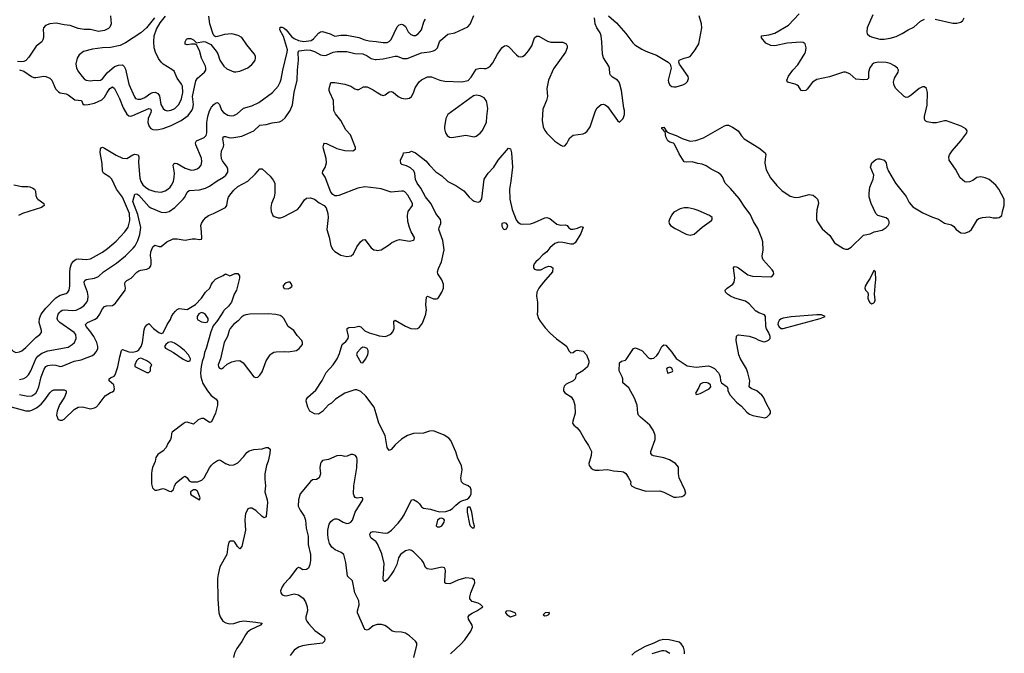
# Model space of a CAD drawing. Header units: inches. Extents: x 1834610 to 2027685, y 642842 to 774116.
# Tile 384 of 632: x 1976470 to 1986221, y 706610 to 712891. Entities that reach past the tile are written whole.
import ezdxf

# ---------------------------------------------------------------- set-up
doc = ezdxf.new("R2010")
doc.units = ezdxf.units.IN
doc.header["$MEASUREMENT"] = 0
for name, color, linetype in [('B9770', 7, 'Continuous'), ('B9771', 7, 'Continuous'), ('B9780', 7, 'Continuous'), ('B9781', 7, 'Continuous')]:
    doc.layers.add(name, color=color, linetype=linetype)

msp = doc.modelspace()

# ---------------------------------------------------------------- linework, layer by layer
at = {"layer": 'B9770', "color": 5}
for points, elevation in [([(1976242.6, 710000), (1976239.6, 709970), (1976242.1, 709950), (1976260.1, 709890), (1976346.8, 709730), (1976390, 709622), (1976404.2, 709604.2), (1976432.6, 709592.6), (1976470, 709598), (1976490, 709606.7), (1976530, 709639.7), (1976630, 709739.5), (1976669.6, 709770), (1976685.1, 709790), (1976686.3, 709810), (1976661.7, 709890), (1976664.9, 709930), (1976681.5, 709970), (1976705.3, 710000)], 280), ([(1976350, 709061.8), (1976530, 709015), (1976570, 709014.6), (1976590, 709019.8), (1976636.9, 709043.1), (1976681.9, 709078.1), (1976718.9, 709121.1), (1976770, 709193.4), (1976790, 709212), (1976810, 709221.1), (1976830, 709223.1), (1976910, 709222), (1976930.5, 709210.5), (1976930.6, 709190.6), (1976913.4, 709150), (1976865.9, 709074.1), (1976841.5, 709010), (1976836.5, 708970), (1976850, 708928.2), (1976870, 708920.4), (1976890, 708921.3), (1976910, 708930.4), (1977010, 709028.2), (1977050, 709050.4), (1977093.5, 709053.5), (1977170, 709033.4), (1977210, 709042), (1977230, 709053.4), (1977258, 709082), (1977318.3, 709161.7), (1977370, 709196), (1977390, 709201), (1977402, 709210), (1977408.7, 709230), (1977404, 709270), (1977358, 709310), (1977356, 709330), (1977370, 709342), (1977404.4, 709355.6), (1977416.2, 709370), (1977443.6, 709450), (1977460.7, 709550), (1977477.2, 709610), (1977490, 709620.7), (1977550, 709597.6), (1977590, 709594.6), (1977630, 709603.7), (1977650, 709618.4), (1977673.3, 709650), (1977688, 709690), (1977703.3, 709816.7), (1977710, 709838), (1977730, 709864.7), (1977750, 709878), (1977794.8, 709830), (1977848.6, 709788.6), (1977870, 709780.7), (1977890, 709786.8), (1977932, 709870), (1977962.6, 709917.4), (1977972.3, 709950), (1977990, 709976), (1978012.4, 710000)], 220), ([(1976470, 709175.9), (1976550, 709157.7), (1976590, 709162.5), (1976630, 709188.4), (1976644.2, 709210), (1976659.5, 709250), (1976684.2, 709350), (1976713, 709427), (1976730, 709452.1), (1976750, 709463.8), (1976790.9, 709470.9), (1976827.7, 709467.7), (1976870, 709454.4), (1976890, 709455.5), (1977010, 709505.6), (1977079.8, 709520.2), (1977139.6, 709540.4), (1977190, 709562.6), (1977210, 709577.6), (1977230, 709600.5), (1977243.1, 709630), (1977243.9, 709650), (1977234.8, 709690), (1977204.4, 709750), (1977165.9, 709806), (1977127.2, 709850), (1977120.5, 709870), (1977142.9, 709890), (1977216.9, 709923.1), (1977240.4, 709939.6), (1977263.5, 709970), (1977278, 710000)], 240), ([(1976470, 709322.8), (1976510, 709332.7), (1976533.8, 709346.2), (1976556.8, 709370), (1976582, 709410), (1976631.4, 709528.6), (1976650, 709554.2), (1976690, 709584.2), (1976750, 709608.7), (1976950, 709644.2), (1976991.2, 709670), (1977012.2, 709690), (1977029.7, 709730), (1977026.2, 709770), (1977010.9, 709790), (1976868.7, 709890), (1976848.7, 709910), (1976842.8, 709930), (1976852.9, 709970), (1976867.3, 709992.7), (1976876.3, 710000)], 260), ([(1978488.8, 710000), (1978430, 709909.6), (1978385.3, 709854.8), (1978363.4, 709796.6), (1978316.2, 709630), (1978299, 709590), (1978292.9, 709550), (1978276.6, 709503.4), (1978266.3, 709453.7), (1978261.6, 709390), (1978263.8, 709350), (1978285.2, 709285.2), (1978330.2, 709210.2), (1978366.8, 709166.8), (1978414.9, 709130), (1978430.4, 709110), (1978430.4, 709070), (1978410.4, 708990), (1978370, 708905.2), (1978359.9, 708900.1), (1978350, 708897), (1978308.7, 708928.7), (1978290, 708935.8), (1978270, 708936.9), (1978237.3, 708922.7), (1978190, 708882.7), (1978130, 708900.4), (1978110, 708896.4), (1978090, 708885.7), (1977978.9, 708801.1), (1977972.4, 708787.6), (1977968.9, 708750), (1977962.3, 708730), (1977937.8, 708690), (1977920.9, 708650), (1977890, 708618.3), (1977838.9, 708581.1), (1977818.7, 708550), (1977811.5, 708510), (1977786.8, 708453.2), (1977778.7, 708421.3), (1977775.3, 708390), (1977777, 708290), (1977786, 708250), (1977810, 708228.2), (1977830, 708228.2), (1977890, 708242), (1977910, 708237.3), (1977950, 708217.3), (1977970, 708214.8), (1977990, 708231), (1977997.2, 708242.8), (1978002.9, 708270), (1978021.3, 708298.7), (1978090, 708357.1), (1978110, 708365.5), (1978130, 708350.4), (1978150, 708320.5), (1978170, 708310.4), (1978230, 708310.3), (1978273.9, 708326.1), (1978297.4, 708350), (1978350, 708447.7), (1978370, 708474.8), (1978390, 708496), (1978430, 708521), (1978450, 708526.8), (1978470, 708518.8), (1978510, 708491), (1978550, 708474.8), (1978590, 708478.8), (1978630, 708498.8), (1978690, 708560.7), (1978718.9, 708601.1), (1978742.5, 708617.5), (1978790, 708630.7), (1978870, 708637.3), (1978910.8, 708650.8), (1978930.8, 708650.8), (1978950, 708632), (1978947.7, 708590), (1978930, 708515.3), (1978914, 708470), (1978899.3, 708390), (1978897.5, 708337.5), (1978903.8, 708270), (1978899.5, 708210), (1978921.3, 708130), (1978923.4, 708103.4), (1978912.5, 707967.5), (1978910, 707962), (1978890, 707954), (1978870, 707966), (1978810, 708025.2), (1978770, 708049), (1978750, 708049), (1978730, 708042), (1978707.9, 707992.1), (1978704, 707970), (1978700.5, 707930), (1978705.3, 707830), (1978670, 707668.7), (1978650, 707644), (1978627.2, 707667.2), (1978602, 707710), (1978590, 707722), (1978559.6, 707720.4), (1978542, 707710), (1978531.3, 707670), (1978521, 707590), (1978452.8, 707467.2), (1978434.9, 707390), (1978430.6, 707350), (1978433.4, 707146.6), (1978443.1, 707010), (1978454.6, 706970), (1978483.1, 706930), (1978511.2, 706911.2), (1978550, 706902), (1978590, 706906.7), (1978650, 706925.8), (1978690, 706931), (1978810, 706920.2), (1978872, 706910), (1978854.8, 706890), (1978755.8, 706844.2), (1978723.7, 706816.3), (1978706.4, 706793.6), (1978670, 706726), (1978622.3, 706657.7), (1978597.4, 706610), (1978587, 706570)], 220), ([(1980000, 708984.4), (1979980.5, 709050), (1979899.3, 709159.3), (1979850, 709203.7), (1979810, 709220.9), (1979790, 709220.7), (1979690, 709189.4), (1979598, 709130), (1979558, 709090), (1979528.3, 709071.7), (1979470, 709005.2), (1979430, 708979), (1979390, 708982.7), (1979345.2, 709010), (1979322.7, 709050), (1979306, 709110), (1979309.4, 709130), (1979322.7, 709150), (1979403.3, 709216.7), (1979465.1, 709314.9), (1979506.1, 709393.9), (1979574.5, 709470), (1979616, 709530), (1979639.1, 709580.9), (1979662.7, 709670), (1979700.1, 709699.9), (1979722.7, 709730), (1979725.6, 709754.4), (1979712.3, 709810), (1979714, 709830), (1979730, 709839.1), (1979790, 709843), (1979830, 709854), (1979850, 709847.3), (1979890, 709806.8), (1979930, 709786.8), (1980000, 709765.4)], 220), ([(1980000, 706892.8), (1979970, 706882), (1979930, 706849.7), (1979910, 706839.6), (1979890, 706844.5), (1979815.8, 707010), (1979815.4, 707030), (1979831.1, 707090), (1979827.8, 707130), (1979789.6, 707210), (1979767, 707327), (1979715.9, 707375.9), (1979700.5, 707510), (1979679.5, 707590), (1979653.2, 707610), (1979595.9, 707635.9), (1979562.8, 707662.8), (1979539.7, 707699.8), (1979526.6, 707750), (1979521.1, 707790), (1979522.6, 707830), (1979534, 707890), (1979550, 707917.1), (1979570, 707934), (1979590, 707941.3), (1979610, 707942.4), (1979630, 707937.1), (1979674.8, 707910), (1979710, 707898), (1979730, 707899.5), (1979750, 707908.5), (1979766, 707930), (1979792.2, 708007.7), (1979868.7, 708130), (1979868, 708148), (1979854, 708154), (1979810.8, 708149.2), (1979793.2, 708153.2), (1979781.2, 708170), (1979775.1, 708190), (1979778.7, 708270), (1979807.8, 708450), (1979811.8, 708531.8), (1979809.3, 708549.3), (1979795.3, 708570), (1979770, 708579.3), (1979750, 708579.3), (1979714.9, 708565.1), (1979690, 708560.9), (1979650, 708569.4), (1979610, 708566.6), (1979530, 708529.6), (1979470, 708521.2), (1979454.9, 708505.1), (1979448, 708490), (1979443.8, 708450), (1979447.7, 708390), (1979434.8, 708350), (1979410, 708333.2), (1979370, 708329), (1979350, 708314), (1979247.9, 708192.1), (1979230.2, 708129.8), (1979228.9, 708070), (1979247.4, 708030), (1979288.8, 707970), (1979301.7, 707930), (1979308.9, 707850), (1979327.4, 707770), (1979325.7, 707690), (1979350.4, 707590), (1979350.4, 707530), (1979344.9, 707490), (1979330, 707455.3), (1979310, 707441.2), (1979270, 707439), (1979250, 707454), (1979230, 707462), (1979210, 707448.7), (1979139.1, 707350), (1979085.4, 707294.6), (1979068.5, 707270), (1979054.4, 707230), (1979058, 707210), (1979070, 707190.8), (1979090, 707181.6), (1979110, 707180.4), (1979190, 707200.4), (1979230.3, 707190.3), (1979276.9, 707156.9), (1979301.7, 707121.7), (1979318.7, 707070), (1979319.5, 707030), (1979303.1, 706970), (1979304.9, 706950), (1979314, 706930), (1979330, 706906), (1979394.8, 706834.8), (1979486.8, 706770), (1979492.7, 706750), (1979490.4, 706730), (1979470, 706709.6), (1979330, 706693.5), (1979270, 706682.6), (1979230.8, 706670), (1979190, 706640.7), (1979150.2, 706589.8)], 240), ([(1980000, 707714.2), (1979997.4, 707717.4), (1979951.8, 707750), (1979939.7, 707770), (1979936.9, 707790), (1979941.5, 707798.5), (1979950, 707810.3), (1979970, 707817.4), (1980000, 707813.1)], 220)]:
    msp.add_lwpolyline(points, dxfattribs=dict(at, elevation=elevation))
for points, elevation in [([(1978270, 709986.9), (1978244.3, 709975.7), (1978228.7, 709950), (1978228.2, 709930), (1978235.8, 709915.8), (1978270, 709897.1), (1978310, 709890.6), (1978330, 709896), (1978338, 709910), (1978336.2, 709930), (1978310, 709969.6), (1978290, 709982)], 220), ([(1978930, 709975.1), (1978750, 709972.5), (1978710, 709965.7), (1978690, 709957), (1978670, 709943.5), (1978634.4, 709905.6), (1978587.9, 709870), (1978554.3, 709830), (1978544.4, 709810), (1978527.3, 709750), (1978496.9, 709690), (1978460.3, 709530), (1978437.1, 709470), (1978439.1, 709450), (1978450, 709434.8), (1978470, 709430.8), (1978490, 709442), (1978525.4, 709474.6), (1978570, 709498.4), (1978610, 709510.4), (1978650, 709512.7), (1978684, 709490), (1978790, 709351), (1978810, 709342.8), (1978830, 709346), (1978850, 709366), (1978870, 709401), (1978911.3, 709508.7), (1978949.5, 709570), (1978960.8, 709579.2), (1978986.7, 709593.3), (1979010, 709598.4), (1979090, 709602), (1979130, 709599.1), (1979210, 709613), (1979239.3, 709630), (1979269.5, 709670), (1979271.3, 709690), (1979262.9, 709710), (1979219.4, 709759.4), (1979183.7, 709810), (1979129.6, 709849.6), (1979086, 709930), (1979070, 709946), (1979050, 709957), (1979007.9, 709967.9)], 240), ([(1977970, 709697.7), (1977940.7, 709690), (1977917.3, 709670), (1977906, 709650), (1977914.8, 709634.8), (1977994.8, 709590), (1978090, 709524.9), (1978130, 709506.8), (1978150, 709504.7), (1978158, 709510), (1978162, 709530), (1978142.7, 709570), (1978103.7, 709610), (1978051.9, 709651.9), (1978004, 709684)], 220), ([(1979870, 709643.6), (1979850, 709631.8), (1979813, 709590), (1979807.3, 709570), (1979850, 709491.3), (1979870, 709490.8), (1979895, 709524.9), (1979917.7, 709570), (1979922.7, 709590), (1979921.7, 709610), (1979911.5, 709630), (1979890, 709642.4)], 220), ([(1977670, 709534), (1977646.8, 709530), (1977628, 709510), (1977611.3, 709470), (1977612, 709452), (1977710, 709402), (1977730, 709394), (1977750, 709394), (1977766, 709410), (1977767.3, 709447.3), (1977778, 709470), (1977758, 709490), (1977730, 709508.7), (1977688, 709530)], 220), ([(1978210, 708232), (1978190, 708231.8), (1978160.7, 708210), (1978161, 708190), (1978170, 708181), (1978250, 708132), (1978259, 708150), (1978230, 708218)], 220)]:
    msp.add_lwpolyline(points, close=True, dxfattribs=dict(at, elevation=elevation))
at = {"layer": 'B9771', "color": 5}
for points, elevation in [([(1977370.4, 712930), (1977376.5, 712850), (1977363.2, 712816.8), (1977350, 712802.4), (1977310, 712783.1), (1977250, 712772.8), (1977170, 712791.8), (1977110, 712793.6), (1977050, 712804), (1976970, 712833.2), (1976910, 712839.3), (1976830, 712854.8), (1976770, 712850.6), (1976726.7, 712833.3), (1976705.2, 712810), (1976702, 712790), (1976707.6, 712750), (1976706.6, 712713.4), (1976700.3, 712690), (1976688.7, 712671.3), (1976632.6, 712627.4), (1976561.8, 712518.2), (1976530, 712487), (1976510, 712477), (1976490, 712471.8), (1976450, 712477)], 320), ([(1976470, 712394.8), (1976510, 712380.5), (1976588.5, 712328.5), (1976610, 712319), (1976630, 712316.5), (1976708.1, 712331.9), (1976730, 712328.3), (1976769.5, 712309.5), (1976790.1, 712290.1), (1976826.5, 712206.5), (1976854.8, 712174.8), (1976870, 712165.3), (1976930, 712154), (1976950, 712145.2), (1977017.1, 712097.1), (1977081, 712090), (1977097.1, 712057.1), (1977110, 712046.7), (1977148.9, 712048.9), (1977210, 712062.7), (1977284.9, 712095.1), (1977310, 712121.1), (1977335.9, 712170), (1977364.5, 712210), (1977390, 712226.3), (1977410, 712208.5), (1977458, 712110), (1977496.1, 712016.1), (1977532.8, 711952.8), (1977550, 711936.9), (1977570, 711933.8), (1977590, 711940.2), (1977750, 712010.8), (1977766.3, 712006.3), (1977772.9, 711990), (1977769.5, 711970), (1977742.8, 711910), (1977739.3, 711870), (1977751.7, 711831.7), (1977770, 711813), (1977790, 711802.2), (1977830, 711797.1), (1977890, 711810.9), (1977970, 711840.4), (1978070, 711891.4), (1978138.4, 711941.6), (1978175.9, 711990), (1978186.2, 712013.8), (1978190.8, 712049.2), (1978182.1, 712130), (1978216, 712284), (1978230.9, 712310), (1978300.3, 712370), (1978312.5, 712390), (1978315.3, 712410), (1978310.7, 712430), (1978270.9, 712510), (1978250, 712585.2), (1978220.4, 712640.4), (1978209, 712649), (1978170.9, 712649.1), (1978130, 712642), (1978108.7, 712648.7), (1978108.4, 712671.6), (1978123.1, 712696.9), (1978136.4, 712703.6), (1978163.6, 712703.6), (1978192, 712690), (1978222, 712662), (1978290, 712674.8), (1978310, 712670.8), (1978364.1, 712644.1), (1978417.2, 712577.2), (1978431.1, 712551.1), (1978451.1, 712490), (1978492, 712430), (1978523.3, 712403.3), (1978590, 712374.6), (1978610, 712372.1), (1978650, 712380.1), (1978730, 712414.3), (1978770, 712445.6), (1978790, 712469.2), (1978801.6, 712490), (1978806, 712510), (1978804.2, 712530), (1978793.5, 712553.5), (1978720.8, 712640.8), (1978670, 712713.3), (1978633.8, 712733.8), (1978570, 712748.6), (1978497.3, 712742.7), (1978430, 712722.4), (1978410, 712722), (1978393.3, 712733.3), (1978386.2, 712746.2), (1978354.3, 712850), (1978344.4, 712924.4)], 320), ([(1977806.4, 712910), (1977726.4, 712810), (1977670, 712760.5), (1977519.7, 712660.3), (1977465.7, 712634.3), (1977370, 712615.3), (1977290, 712611.6), (1977190, 712598.7), (1977103.7, 712576.3), (1977059, 712541), (1977038.7, 712510), (1977027.6, 712452.4), (1977031.7, 712410), (1977052.8, 712372.8), (1977088.2, 712328.2), (1977110, 712304), (1977130, 712290.2), (1977170, 712283.6), (1977210, 712290.2), (1977250, 712288.2), (1977270, 712291.1), (1977290, 712304.8), (1977336, 712364), (1977410, 712424.9), (1977450, 712440.2), (1977490, 712442), (1977506.4, 712426.4), (1977519.3, 712399.3), (1977552.6, 712250), (1977606.3, 712126.3), (1977618.7, 712110), (1977641.1, 712101.1), (1977670, 712103.8), (1977710, 712120.2), (1977770, 712160.8), (1977790, 712169.5), (1977811.1, 712171.1), (1977839, 712159), (1977856.4, 712136.4), (1977867.5, 712050), (1977890.1, 712010.2), (1977910, 711995.2), (1977930, 711988.1), (1977970, 711992.4), (1978007.6, 712010), (1978046.4, 712050), (1978073.5, 712106.5), (1978087.5, 712170), (1978082.9, 712230), (1978073.8, 712250), (1978030.9, 712310.9), (1977998.6, 712378.6), (1977976.9, 712396.9), (1977890.8, 712450), (1977870, 712470.8), (1977845.7, 712505.7), (1977813.9, 712570), (1977803.7, 712610), (1977798.4, 712670), (1977803.1, 712730), (1977825.1, 712794.9), (1977861.5, 712858.5), (1977915.5, 712924.5)], 340), ([(1976705.3, 710000), (1976730, 710031.3), (1976826.8, 710133.2), (1976870, 710159.8), (1976930, 710174.9), (1976947.8, 710190), (1976959.7, 710210), (1976968, 710252), (1976965.8, 710385.8), (1976971.1, 710428.9), (1976983.7, 710470), (1977002.2, 710497.8), (1977030, 710516.8), (1977050, 710520.6), (1977130, 710513.8), (1977170, 710520.2), (1977290, 710587.3), (1977339, 710621), (1977424.6, 710695.4), (1977512.4, 710787.6), (1977544.7, 710835.3), (1977559.6, 710900.4), (1977557.6, 710970), (1977490, 711129.8), (1977429.9, 711210), (1977383.2, 711310), (1977364.2, 711330), (1977298.9, 711370), (1977289.1, 711389.1), (1977286.4, 711466.4), (1977267.2, 711572.7), (1977269.7, 711610.3), (1977278.6, 711621.4), (1977290, 711627.3), (1977310, 711618.4), (1977426.5, 711546.5), (1977490, 711518.2), (1977530, 711515.8), (1977590, 711551.3), (1977610, 711556.5), (1977642.8, 711550), (1977650.2, 711530.2), (1977646.6, 711473.4), (1977661.1, 711321.1), (1977670, 711285.5), (1977690, 711252.1), (1977715.2, 711230), (1977750, 711208.9), (1977810, 711187.1), (1977870, 711179.6), (1977910, 711193.8), (1977938.7, 711210), (1977960.4, 711230), (1977975.3, 711250), (1977992.3, 711287.7), (1978001.5, 711330), (1978003.8, 711370), (1977991.2, 711448.8), (1977998.3, 711461.7), (1978010, 711468.8), (1978030, 711466), (1978110, 711419.3), (1978170, 711399.3), (1978199.3, 711400.7), (1978229, 711411), (1978251.3, 711428.7), (1978266, 711450), (1978273.6, 711486.4), (1978270, 711517.2), (1978214.4, 711650), (1978210.9, 711670), (1978219.7, 711690), (1978295.7, 711724.3), (1978316.1, 711743.9), (1978322.7, 711770), (1978324.3, 711870), (1978335, 711930), (1978351.4, 711988.6), (1978370, 712022.3), (1978394.3, 712050), (1978410, 712063.6), (1978430.2, 712070.2), (1978448.2, 712048.2), (1978470, 711992.4), (1978489.5, 711969.5), (1978530, 711943.8), (1978563.3, 711936.7), (1978590, 711939.2), (1978622.6, 711957.4), (1978685.6, 712014.4), (1978770, 712036.8), (1978839.6, 712070), (1978972.8, 712167.2), (1979029.9, 712230.1), (1979049.8, 712270), (1979058.6, 712301.4), (1979075.2, 712390), (1979120.1, 712570), (1979121.3, 712590), (1979084.5, 712724.5), (1979045.7, 712790), (1979050, 712815.3), (1979070, 712816.9), (1979090, 712807.3), (1979110, 712790.2), (1979163.4, 712723.4), (1979190, 712703.1), (1979230, 712684.5), (1979285.8, 712674.2), (1979356.6, 712683.4), (1979379.8, 712700.2), (1979430, 712758.4), (1979450, 712771.6), (1979467.9, 712772.1), (1979543.8, 712750), (1979590, 712728.1), (1979650, 712736.3), (1979710, 712737.4), (1979830, 712714.8), (1979890, 712690.1), (1979930, 712680.7), (1980000, 712672.9)], 280), ([(1976876.3, 710000), (1976890, 710011.2), (1976910, 710015.4), (1976990, 710007.5), (1977029.9, 710010.1), (1977070.4, 710029.6), (1977105.6, 710054.4), (1977134.6, 710090), (1977144.9, 710115.1), (1977149.8, 710150), (1977142.4, 710190), (1977110.8, 710270), (1977108.9, 710290), (1977114.6, 710305.4), (1977130, 710316), (1977210, 710329), (1977250, 710344.9), (1977300.4, 710390), (1977430, 710478.4), (1977519.7, 710550), (1977595.7, 710624.3), (1977612.6, 710647.4), (1977639, 710701), (1977658.5, 710761.5), (1977668.5, 710830), (1977640.1, 710960.1), (1977591.6, 711088.4), (1977610, 711161), (1977630, 711162.7), (1977650, 711151.5), (1977750, 711039.6), (1977770, 711025.6), (1977870, 710982.8), (1977910, 710979.6), (1977950, 710990.2), (1978007.2, 711030), (1978089.9, 711110.1), (1978106, 711130), (1978130, 711179.3), (1978150, 711198.7), (1978250, 711205.2), (1978310, 711218.9), (1978350, 711239.7), (1978425.5, 711294.5), (1978490, 711329.3), (1978512.5, 711350), (1978530, 711380.5), (1978533, 711410), (1978524.8, 711430), (1978477.7, 711490), (1978469.7, 711510), (1978464.2, 711550), (1978469.6, 711589.6), (1978489.8, 711630.2), (1978491.9, 711650), (1978483.5, 711710), (1978490, 711733), (1978510, 711733.1), (1978542.4, 711722.4), (1978570, 711720.2), (1978670, 711734.3), (1978789.4, 711790), (1978850, 711846.4), (1978910, 711850.4), (1978970, 711868.2), (1979042, 711878), (1979070, 711890.6), (1979101, 711919), (1979150, 711990.7), (1979172.4, 712047.6), (1979188.2, 712170), (1979217.6, 712290), (1979220.4, 712390), (1979231.5, 712488.5), (1979228.8, 712570), (1979239.3, 712580.7), (1979310, 712590.5), (1979350, 712589.1), (1979390, 712574.5), (1979450, 712542.7), (1979490, 712534.4), (1979510, 712537.2), (1979576, 712570), (1979615.1, 712575.1), (1979710, 712575.8), (1979790, 712553.8), (1979870, 712552.1), (1979910, 712533.6), (1979950, 712504.7), (1979990, 712496.5), (1980000, 712497.4)], 260), ([(1980000, 711219), (1979886.8, 711233.2), (1979818.2, 711221.8), (1979632.2, 711147.8), (1979610, 711143.7), (1979590, 711146), (1979570, 711157.2), (1979550, 711182), (1979496, 711330), (1979469.3, 711370), (1979472.7, 711390), (1979494, 711426), (1979507.8, 711470), (1979505.8, 711514.2), (1979479.6, 711610), (1979477, 711630), (1979482.5, 711657.5), (1979490, 711666), (1979510, 711662), (1979610, 711613.7), (1979690, 711592.4), (1979770, 711590.7), (1979794.5, 711605.5), (1979797.5, 711622.5), (1979745.8, 711750), (1979698.8, 711798.8), (1979651.2, 711890), (1979597.5, 711957.5), (1979581, 711990), (1979579.4, 712090), (1979540.4, 712170), (1979535.1, 712190), (1979536.2, 712210), (1979552.9, 712267.1), (1979590, 712268.2), (1979691, 712250), (1979750.3, 712230.3), (1979790, 712205.5), (1979810, 712199.1), (1979830, 712198.8), (1979874.5, 712225.5), (1979910, 712224.4), (1979970, 712194.6), (1980000, 712175.9)], 240), ([(1977278, 710000), (1977290, 710024.9), (1977310, 710046), (1977330, 710053.7), (1977390, 710058.4), (1977418.7, 710081.3), (1977515.6, 710210), (1977519.6, 710230), (1977512.6, 710270), (1977515.8, 710290), (1977530, 710305.3), (1977575.6, 710330), (1977630, 710387), (1977650, 710401.7), (1977670, 710409), (1977730, 710418.3), (1977756.3, 710430), (1977768.5, 710450), (1977771.3, 710468.7), (1977772.7, 710510), (1977766.9, 710550), (1977769.9, 710590.1), (1977790, 710640.5), (1977810, 710654.9), (1977850, 710642.4), (1977870, 710642), (1977929, 710690), (1977990, 710719.1), (1978030, 710718), (1978110, 710703.8), (1978176.8, 710716.8), (1978210, 710718.8), (1978248, 710712), (1978270, 710714), (1978274, 710726), (1978272, 710788), (1978264.5, 710850), (1978269.4, 710870), (1978290, 710904), (1978313.2, 710930), (1978341.2, 710950), (1978390, 710968.4), (1978509.5, 711030), (1978522.4, 711050), (1978531.5, 711110), (1978539.7, 711130), (1978549.8, 711150.2), (1978590, 711200.5), (1978630, 711238), (1978730, 711290.8), (1978801.7, 711358.3), (1978850, 711411), (1978870, 711411), (1978950, 711340.7), (1978981.4, 711301.4), (1978997, 711270), (1978998.7, 711170), (1978990.3, 711130), (1978964.9, 711070), (1978957.8, 711030), (1978960.8, 710990), (1978977.6, 710950), (1978990, 710938.7), (1979030, 710927.4), (1979052.8, 710927.2), (1979084.4, 710935.6), (1979221.2, 711010), (1979245.8, 711034.2), (1979290, 711106), (1979310, 711121), (1979350, 711126), (1979390, 711110.8), (1979436.3, 711076.3), (1979486, 711050), (1979505.2, 711025.2), (1979520.5, 710970), (1979526, 710930), (1979510.8, 710810), (1979535.2, 710735.2), (1979550.6, 710650), (1979572.3, 710612.3), (1979591.9, 710591.9), (1979650, 710556.4), (1979710, 710544.6), (1979752.3, 710550), (1979776.9, 710570), (1979810, 710638.8), (1979846, 710690), (1979870, 710706.8), (1979890, 710711), (1979950, 710627.7), (1979978, 710610), (1980000, 710605.2)], 240), ([(1976413.2, 711253.1), (1976490, 711238.3), (1976550, 711237.7), (1976570, 711234.5), (1976600.6, 711220.6), (1976616.5, 711210), (1976627.8, 711190), (1976629.1, 711149.1), (1976641.1, 711121.1), (1976650.4, 711110), (1976710.5, 711070), (1976714.4, 711050), (1976684.9, 711030), (1976498.4, 710970), (1976458, 710950)], 280), ([(1978012.4, 710000), (1978030, 710018.8), (1978050, 710026.8), (1978130, 710018.8), (1978210, 710066.8), (1978269.3, 710130), (1978310, 710191), (1978352, 710228), (1978369.4, 710270), (1978382.7, 710290), (1978410, 710318.8), (1978428.7, 710330), (1978485.2, 710354.8), (1978510, 710371), (1978550, 710352), (1978604.1, 710375.9), (1978630, 710374.8), (1978647.3, 710350), (1978648, 710330), (1978616.4, 710210), (1978594.9, 710170), (1978566.7, 710090), (1978537.6, 710050), (1978493.2, 710006.8), (1978488.8, 710000)], 220)]:
    msp.add_lwpolyline(points, dxfattribs=dict(at, elevation=elevation))
at = {"layer": 'B9771', "color": 5, "elevation": 240}
msp.add_lwpolyline([(1979130, 710289), (1979110, 710281.2), (1979091.3, 710270), (1979076, 710250), (1979090, 710226), (1979130, 710224), (1979150, 710231.3), (1979168.7, 710250), (1979162, 710270), (1979148.7, 710288.7)], close=True, dxfattribs=at)
at = {"layer": 'B9780', "color": 5}
for points, elevation in [([(1980000, 709765.4), (1980030, 709756.3), (1980090, 709750.5), (1980110, 709755.5), (1980146, 709774), (1980164.4, 709795.6), (1980178.4, 709830), (1980176.4, 709903.6), (1980189.3, 709910.7), (1980290, 709852.7), (1980344.7, 709830), (1980390, 709824.9), (1980409.5, 709830.5), (1980430, 709842.8), (1980458, 709882), (1980492, 709970), (1980496.2, 710000)], 220), ([(1981596.7, 710000), (1981595.8, 709970), (1981608.4, 709930), (1981623.2, 709903.2), (1981674.9, 709834.9), (1981722.6, 709782.6), (1981785.5, 709725.5), (1981868.9, 709668.9), (1981888, 709650), (1981909, 709609), (1981928.9, 709588.9), (1981950, 709593), (1981970, 709608.4), (1981990, 709614.6), (1982050, 709603.8), (1982083.8, 709570), (1982106, 709510), (1982108, 709490), (1982091.9, 709448.1), (1982046.8, 709410), (1981980.7, 709370), (1981970.5, 709330), (1981950.7, 709310), (1981881.2, 709278.8), (1981863.4, 709256.6), (1981854.9, 709230), (1981857.1, 709210), (1981870, 709190.7), (1981931.4, 709151.4), (1981954.2, 709114.2), (1981968.9, 709070), (1981972, 708990), (1981946.7, 708910), (1981945.5, 708890), (1981959.1, 708870), (1981990, 708844.4), (1982020.3, 708810), (1982070, 708719.1), (1982103.8, 708670), (1982131.9, 708611.9), (1982130.4, 708569.6), (1982107.7, 708490), (1982110.8, 708470), (1982130, 708444), (1982150, 708430.7), (1982170, 708426), (1982210, 708424.4), (1982292.5, 708432.5), (1982350, 708419.1), (1982430, 708413.4), (1982450, 708407.3), (1982473.2, 708393.2), (1982496.3, 708356.3), (1982521, 708310), (1982518, 708290), (1982530.7, 708270.7), (1982564.7, 708250), (1982670, 708218), (1982810, 708222), (1982850, 708208), (1982913.8, 708173.8), (1982950, 708159.3), (1982970, 708157.1), (1983030, 708163.8), (1983050, 708174), (1983066.3, 708193.7), (1983057.6, 708230), (1983001.3, 708350), (1982993.6, 708390), (1982994.5, 708454.5), (1982965.2, 708490), (1982907.1, 708527.1), (1982850, 708546.9), (1982747.6, 708567.6), (1982734.5, 708574.5), (1982721.2, 708590), (1982720.9, 708610), (1982763.6, 708730), (1982763.6, 708770), (1982757.6, 708790), (1982742.8, 708822.8), (1982709.6, 708870), (1982617, 708950), (1982599.5, 708970), (1982591.8, 708990), (1982584.2, 709070), (1982558.9, 709138.9), (1982501.8, 709241.8), (1982444.5, 709290), (1982443.7, 709330), (1982438, 709350), (1982407, 709410), (1982409.4, 709490.6), (1982430, 709506), (1982470, 709516), (1982478, 709522), (1982550, 709631.3), (1982570, 709638), (1982610, 709622.8), (1982630.8, 709610), (1982698, 709538), (1982710, 709531), (1982730, 709531), (1982750, 709536), (1982779.1, 709560.9), (1982796.1, 709583.9), (1982830, 709651), (1982850, 709666.8), (1982870, 709662.8), (1982930, 709594.8), (1982971.9, 709531.9), (1983080.8, 709460.8), (1983170, 709444.9), (1983290, 709458), (1983312.5, 709452.5), (1983350, 709434), (1983390, 709391), (1983400.7, 709370), (1983407.3, 709350), (1983410.6, 709310), (1983419.1, 709290), (1983476.3, 709250), (1983483.8, 709230), (1983483.8, 709210), (1983506, 709170), (1983570, 709100.5), (1983619, 709059), (1983670, 709000.7), (1983699, 708979), (1983730, 708965.5), (1983850, 708945.5), (1983870, 708950.8), (1983900.2, 708979.8), (1983905.2, 708990), (1983905.2, 709010), (1983862, 709090), (1983837, 709150), (1983820.9, 709170), (1983771.1, 709211.1), (1983714.5, 709234.5), (1983695.1, 709250), (1983699.6, 709310), (1983681.3, 709390), (1983667.8, 709430), (1983609.6, 709530), (1983593.6, 709570), (1983567.3, 709710), (1983570, 709752), (1983578, 709762), (1983590, 709766.8), (1983693.8, 709753.8), (1983753.5, 709733.5), (1983790, 709713), (1983830, 709699.3), (1983850, 709698), (1983886.8, 709713.2), (1983901.2, 709730), (1983901.2, 709750), (1983890, 709788), (1983867.3, 709827.3), (1983860.9, 709850), (1983857.2, 709950), (1983846, 709966), (1983790, 709983.7), (1983763, 710000)], 220), ([(1980000, 707813.1), (1980090, 707800.2), (1980114.9, 707805.1), (1980150.8, 707829.2), (1980219.8, 707900.2), (1980255, 707945), (1980277.7, 707982.3), (1980350, 708132.7), (1980370, 708134.4), (1980410.6, 708110), (1980430, 708093), (1980450, 708060.5), (1980468.9, 708048.9), (1980539.6, 708039.6), (1980590, 708021.3), (1980630, 708013.7), (1980690, 708017), (1980730, 708028.5), (1980756.1, 708043.9), (1980790, 708079.3), (1980829.8, 708110.2), (1980850, 708121.3), (1980902.4, 708137.6), (1980919.3, 708150), (1980932.9, 708167.1), (1980942, 708190), (1980942.9, 708230), (1980935.1, 708250), (1980912.7, 708270), (1980865.2, 708290), (1980845.6, 708310), (1980840.5, 708350), (1980851.3, 708430), (1980847.1, 708470), (1980810, 708539.3), (1980788.4, 708608.5), (1980740.1, 708720.1), (1980721.3, 708741.3), (1980673.2, 708773.2), (1980570, 708814.7), (1980530, 708811.3), (1980470, 708793.6), (1980370, 708789.3), (1980310, 708769.2), (1980250, 708732.3), (1980190, 708677), (1980150, 708629.4), (1980130, 708621.2), (1980110, 708648.7), (1980089.6, 708770), (1980028, 708890), (1980000, 708984.4)], 220), ([(1980735.2, 706604.8), (1980839.5, 706700.5), (1980877.1, 706742.9), (1980937.6, 706830), (1980954, 706870), (1980952, 706890), (1980915.1, 706950), (1980912.7, 706970), (1980926, 706990), (1980950, 707007.7), (1980999, 707030), (1981058, 707070), (1981034.2, 707094.2), (1981010, 707106), (1980950, 707123.7), (1980927, 707150), (1980927.3, 707170), (1980938, 707210), (1980976.2, 707310), (1980973.6, 707333.6), (1980951.3, 707351.3), (1980890, 707356.9), (1980810, 707334.7), (1980730, 707299.1), (1980690, 707302), (1980680.9, 707310), (1980679.6, 707330), (1980688, 707430), (1980684.7, 707444.7), (1980675.8, 707455.8), (1980650, 707463), (1980550, 707441.1), (1980506.1, 707446.1), (1980490, 707461.2), (1980469.7, 707509.7), (1980453.9, 707533.9), (1980370, 707615.1), (1980350, 707629.4), (1980330, 707636.2), (1980290, 707626.3), (1980240.3, 707590), (1980223.4, 707556.6), (1980204.6, 707490), (1980174, 707430), (1980150, 707389.6), (1980110, 707337.6), (1980090, 707322), (1980083.3, 707323.3), (1980072.5, 707332.5), (1980071.5, 707351.5), (1980080.7, 707500.7), (1980056.5, 707596.5), (1980015, 707695.1), (1980000, 707714.2)], 220), ([(1980372.2, 706570), (1980402.9, 706690), (1980402, 706710), (1980389.4, 706730), (1980330, 706782), (1980290, 706809.4), (1980250, 706820.9), (1980184.1, 706824.1), (1980158, 706830), (1980114, 706870), (1980085.6, 706885.6), (1980053.9, 706893.9), (1980010, 706896.4), (1980000, 706892.8)], 240), ([(1983054.5, 706605.5), (1983055.4, 706630), (1983045.5, 706670), (1983022.3, 706702.3), (1982999.6, 706719.6), (1982902.8, 706742.8), (1982850, 706746.9), (1982803.9, 706736.1), (1982750, 706709.3), (1982663.5, 706676.5), (1982560.4, 706619.6), (1982532.9, 706590)], 220), ([(1982908.9, 706608.9), (1982870, 706629.9), (1982850, 706634), (1982830, 706633.7), (1982730, 706605)], 240)]:
    msp.add_lwpolyline(points, dxfattribs=dict(at, elevation=elevation))
at = {"layer": 'B9780', "color": 5, "elevation": 220}
for points in [[(1984365.2, 709965.2), (1984110, 709945.1), (1984030, 709932.8), (1984010, 709924.2), (1983992.7, 709910), (1983981.3, 709890), (1983979.5, 709870), (1983990, 709847.3), (1984010, 709830.7), (1984030, 709828), (1984398, 709930), (1984446, 709950), (1984410, 709964)], [(1982910, 709446), (1982890, 709441.2), (1982876, 709430), (1982884.7, 709390), (1982890, 709386.8), (1982930, 709398.8), (1982935.1, 709404.9), (1982938, 709410), (1982930, 709435.1)], [(1983267.3, 709292.7), (1983234, 709290), (1983210, 709278), (1983195.3, 709244.7), (1983162, 709190), (1983170, 709174), (1983210, 709186.8), (1983299, 709230), (1983314.5, 709250), (1983311.1, 709271.1), (1983290, 709286.6)], [(1980930, 708057.2), (1980910, 708057.2), (1980901, 708050), (1980901, 708010), (1980924.7, 707890), (1980930, 707874), (1980950, 707854), (1980970, 707854), (1980973.2, 707870), (1980963.1, 707903.1), (1980949, 708010), (1980936, 708050)], [(1980650, 707949), (1980630, 707945.2), (1980609, 707931), (1980594, 707874), (1980603.6, 707863.6), (1980630, 707862), (1980650, 707874), (1980673.2, 707910), (1980677.2, 707930), (1980670, 707939)], [(1981294, 707030), (1981282.8, 707017.2), (1981281, 707010), (1981298, 706990), (1981330, 706971.3), (1981370, 706984.7), (1981386, 706990), (1981378, 707010), (1981330, 707028.7)], [(1981714, 707014), (1981674, 707010), (1981654, 706990), (1981670, 706982), (1981690, 706984.7), (1981710, 706994), (1981718, 707010)]]:
    msp.add_lwpolyline(points, close=True, dxfattribs=at)
at = {"layer": 'B9781', "color": 5}
for points, elevation in [([(1980000, 712497.4), (1980070, 712503.6), (1980190.3, 712530.3), (1980210, 712528.2), (1980265.4, 712505.4), (1980307.3, 712507.3), (1980450, 712560.7), (1980529.8, 712570.2), (1980570, 712580.3), (1980589.4, 712590), (1980609.6, 712610), (1980628.3, 712670), (1980637.4, 712682.6), (1980710, 712747.4), (1980779.4, 712760.6), (1980910, 712818.7), (1980933.1, 712846.9), (1980969.1, 712930.9)], 260), ([(1980000, 712175.9), (1980050, 712144.9), (1980070, 712140.4), (1980090, 712144.4), (1980130, 712174), (1980150, 712177.6), (1980170, 712172.4), (1980219.1, 712130), (1980250, 712112.7), (1980290, 712105.5), (1980310, 712108), (1980330, 712113.4), (1980350, 712130.7), (1980370, 712166.8), (1980386.6, 712213.4), (1980425.3, 712274.7), (1980450, 712294), (1980510, 712324.4), (1980550, 712323.1), (1980630.2, 712290.2), (1980681, 712281), (1980850, 712275.8), (1980911.8, 712288.2), (1980940.1, 712319.9), (1980990, 712401), (1981029.4, 712410.6), (1981070, 712405.5), (1981090, 712408), (1981110, 712415.5), (1981130, 712430.6), (1981156.2, 712463.8), (1981203, 712550), (1981250, 712614), (1981270, 712630.8), (1981290, 712634), (1981310, 712624.9), (1981390, 712541), (1981410, 712526.8), (1981430, 712522.8), (1981450, 712526.8), (1981476.6, 712543.4), (1981510, 712581), (1981542, 712630), (1981569.3, 712710), (1981590, 712726.8), (1981610, 712726.8), (1981698, 712678), (1981730, 712667.7), (1981850, 712666.8), (1981881, 712650), (1981890.7, 712630), (1981890.7, 712610), (1981876.3, 712570), (1981758.2, 712401.8), (1981708.2, 712290), (1981690.2, 712210), (1981697, 712130), (1981688.7, 712090), (1981650, 712002), (1981645.3, 711890), (1981654, 711830), (1981670, 711790.8), (1981690, 711764), (1981770, 711686.8), (1981830, 711646), (1981850, 711638), (1981870, 711641), (1981890, 711662), (1981904.1, 711695.9), (1981920.1, 711719.9), (1981950, 711746.8), (1982050, 711759.1), (1982070, 711767.7), (1982090, 711784.9), (1982118.9, 711830), (1982171.7, 711988.3), (1982190, 712016), (1982230, 712050.7), (1982253.2, 712053.2), (1982270, 712046.8), (1982290.4, 712030.4), (1982390, 711892), (1982410, 711874), (1982448, 711910), (1982461.2, 711950), (1982459.3, 711990), (1982451.9, 712011.9), (1982430, 712188), (1982415.1, 712250), (1982406.3, 712270), (1982390, 712289.6), (1982339.4, 712319.4), (1982319.7, 712339.7), (1982313.4, 712353.4), (1982311.3, 712410), (1982306, 712430), (1982252.2, 712512.2), (1982242.6, 712550), (1982236.9, 712670), (1982228.3, 712730), (1982218.9, 712758.9), (1982186.6, 712810), (1982169, 712850), (1982162, 712910)], 240), ([(1980000, 712672.9), (1980070, 712665.1), (1980110, 712665.5), (1980130, 712674), (1980150, 712693.8), (1980210, 712818), (1980230, 712838.7), (1980250, 712845.3), (1980270, 712840.3), (1980290, 712822.4), (1980318.2, 712770), (1980342.4, 712742.4), (1980370, 712732.4), (1980390, 712734.9), (1980415.4, 712750), (1980448.6, 712790), (1980474, 712870), (1980490, 712894.3)], 280), ([(1982302, 712930), (1982380.5, 712860.5), (1982473.7, 712753.7), (1982542, 712662), (1982562.5, 712642.5), (1982630, 712598.7), (1982670, 712578.7), (1982777.2, 712537.2), (1982891, 712470), (1982911, 712450), (1982922.8, 712410), (1982893, 712290), (1982895.5, 712270), (1982910, 712241), (1982930, 712227.3), (1982950, 712224), (1982970, 712224.9), (1983036.6, 712243.4), (1983062.7, 712257.3), (1983082.7, 712277.3), (1983093.8, 712306.2), (1983091.6, 712328.4), (1983005.2, 712450), (1982999, 712470), (1983002, 712490), (1983049.5, 712510.5), (1983090, 712517.3), (1983110, 712526.8), (1983161.2, 712590), (1983197.2, 712650), (1983225.2, 712810), (1983222.7, 712850), (1983198, 712930)], 240), ([(1983763, 710000), (1983761.1, 710001.1), (1983693.2, 710073.2), (1983658.8, 710098.8), (1983553.2, 710130), (1983509.4, 710150), (1983479.3, 710170), (1983459.3, 710190), (1983458, 710210), (1983475.1, 710230), (1983531.8, 710268.2), (1983546.9, 710290), (1983552.4, 710332.4), (1983540.7, 710430), (1983550, 710444), (1983570, 710441.6), (1983590, 710432.2), (1983682.4, 710362.4), (1983728.9, 710348.9), (1983910, 710341.3), (1983926, 710350), (1983937.6, 710370), (1983935.6, 710390), (1983922.9, 710410), (1983834.5, 710510), (1983826.4, 710526.4), (1983824, 710550), (1983832.6, 710607.4), (1983828.7, 710690), (1983821, 710721), (1983781.1, 710821), (1983738.2, 710890), (1983703.4, 710963.4), (1983650, 711033.3), (1983596.6, 711116.6), (1983510, 711218.4), (1983457, 711270), (1983430, 711333.2), (1983418, 711350), (1983392.2, 711372.3), (1983317.2, 711410), (1983270, 711442.7), (1983230, 711459.3), (1983185.4, 711465.4), (1983130, 711482), (1983070, 711477.2), (1983050, 711482), (1983001.5, 711561.5), (1982955.5, 711655.5), (1982946, 711666), (1982910, 711675.8), (1982890, 711689.7), (1982881.9, 711701.9), (1982869.7, 711730.3), (1982861.2, 711778.8), (1982866, 711786), (1982858, 711782), (1982850, 711786), (1982841.2, 711801.2), (1982828.4, 711810), (1982830, 711822), (1982850, 711824), (1982878, 711778), (1982904.8, 711764.8), (1982970, 711743), (1983032.3, 711712.3), (1983110, 711687), (1983166.5, 711693.5), (1983241.3, 711718.7), (1983450, 711838.8), (1983470, 711846), (1983490, 711846), (1983530, 711826), (1983584.7, 711790), (1983618.5, 711738.5), (1983646, 711710), (1983790, 711619.1), (1983854, 711570), (1983860.5, 711550), (1983852.4, 711510), (1983850.4, 711469.7), (1983863.6, 711403.6), (1983904.5, 711324.5), (1983967.6, 711247.6), (1984018.3, 711198.3), (1984101.8, 711141.8), (1984150, 711126.5), (1984190, 711130.2), (1984290, 711156.9), (1984326.8, 711150), (1984352.4, 711130), (1984370.3, 711110), (1984378.7, 711090), (1984379.5, 711070), (1984365.8, 711005.8), (1984361.6, 710950), (1984362.4, 710910), (1984370, 710886.8), (1984417.3, 710817.3), (1984492.3, 710752.3), (1984539.9, 710679.9), (1984630, 710621), (1984650, 710614.8), (1984670, 710616), (1984704.1, 710635.9), (1984825.4, 710754.6), (1984892.1, 710767.9), (1984932.9, 710787.1), (1985010, 710805.5), (1985052.3, 710830), (1985072, 710850), (1985080.9, 710870), (1985079.5, 710890), (1985070, 710909), (1985050, 710925.2), (1984970, 710949), (1984949.4, 710969.4), (1984902.7, 711070), (1984882, 711130), (1984882, 711170), (1984889.6, 711230), (1984922, 711310), (1984929.2, 711349.2), (1984895.3, 711430), (1984910, 711471.3), (1984950, 711506), (1984970, 711511), (1984990, 711511.3), (1985030, 711498), (1985050, 711471.3), (1985058.8, 711430), (1985074, 711390), (1985142, 711270), (1985250, 711136.3), (1985279.9, 711079.9), (1985315.4, 711035.4), (1985414.7, 710974.7), (1985510, 710932.7), (1985570, 710914), (1985630, 710873.4), (1985698.5, 710858.5), (1985720.5, 710840.5), (1985746, 710810), (1985790, 710779.1), (1985830, 710773.4), (1985873.2, 710790), (1985896, 710810), (1985955.3, 710910), (1985970, 710918.8), (1986006, 710930), (1986070, 710934.9), (1986110, 710927.3), (1986150, 710926), (1986170, 710930.8), (1986196, 710950), (1986202.4, 710990), (1986221.1, 711050), (1986218.7, 711110), (1986167, 711210), (1986137.6, 711250), (1986070, 711305.7), (1986030, 711322.6), (1985990, 711332.8), (1985950, 711326.6), (1985910, 711298), (1985877.3, 711282.7), (1985850, 711279.5), (1985830, 711284.5), (1985783.5, 711323.5), (1985738, 711410), (1985676.6, 711496.6), (1985671.8, 711530), (1985678.4, 711550), (1985705.1, 711590), (1985789.7, 711690.3), (1985849.4, 711770), (1985852.3, 711790), (1985841.2, 711810), (1985794.2, 711834.2), (1985650, 711887.3), (1985629.5, 711889.5), (1985550.3, 711869.7), (1985509.7, 711869.7), (1985458.7, 711878.7), (1985444.9, 711884.9), (1985435.6, 711895.6), (1985429.6, 711910), (1985429.6, 711930), (1985457.7, 712042.3), (1985460.7, 712170), (1985449.2, 712210), (1985430, 712223.7), (1985410, 712224.5), (1985378.8, 712210), (1985298.7, 712141.3), (1985270, 712122.7), (1985250, 712119.3), (1985230, 712129.3), (1985148.1, 712208.1), (1985132.3, 712230), (1985127, 712250), (1985124.5, 712270), (1985134, 712310), (1985169.6, 712370), (1985171.8, 712390), (1985162, 712410), (1985134.5, 712434.5), (1985090, 712456.3), (1985050, 712466), (1984970.5, 712469.5), (1984930, 712459), (1984913.7, 712446.3), (1984887.9, 712412.1), (1984874.8, 712370), (1984876, 712310), (1984862, 712298), (1984826.8, 712293.2), (1984750, 712300.9), (1984692.1, 712352.1), (1984650, 712369.4), (1984630, 712369.4), (1984490, 712325.1), (1984363.4, 712296.6), (1984323, 712270), (1984270, 712202.7), (1984254.8, 712190), (1984224.1, 712184.1), (1984209.6, 712189.6), (1984182.7, 712230), (1984170, 712240.9), (1984150, 712252.3), (1984075.3, 712270), (1984066.6, 712290), (1984084.5, 712330), (1984127.3, 712390), (1984175.5, 712444.5), (1984244.9, 712555.1), (1984252, 712570), (1984258.4, 712610), (1984249.4, 712650), (1984230, 712663.6), (1984206.6, 712666.6), (1984070, 712657.7), (1983950, 712629.8), (1983910, 712633.7), (1983858.2, 712658.2), (1983817.2, 712710), (1983818, 712730), (1983890, 712739.6), (1983950, 712756.9), (1984082.7, 712837.3), (1984189.6, 712950)], 220), ([(1984920.6, 712939.4), (1984863.8, 712810), (1984859.1, 712770), (1984864, 712750), (1984888.3, 712728.3), (1984916.1, 712716.1), (1984990, 712697), (1985030, 712697), (1985090, 712708.5), (1985150, 712724.9), (1985210, 712752.2), (1985270, 712790.4), (1985323.7, 712816.3), (1985390, 712874.4), (1985430, 712894.9)], 220), ([(1985537, 712897), (1985710, 712854.8), (1985750, 712854.8), (1985790, 712867.3), (1985810, 712881), (1985825.2, 712910)], 220), ([(1980496.2, 710000), (1980497.6, 710010), (1980492.1, 710067.9), (1980500.1, 710139.9), (1980510, 710150.4), (1980570, 710123.7), (1980597.4, 710122.6), (1980610, 710128), (1980620.1, 710139.9), (1980651.6, 710190), (1980666, 710230), (1980667.8, 710270), (1980651.2, 710311.2), (1980612, 710370), (1980607, 710390), (1980616.6, 710423.4), (1980647.6, 710490), (1980673.6, 710610), (1980662, 710702), (1980622, 710810), (1980624.7, 710830), (1980639.8, 710870), (1980641.8, 710890), (1980636.8, 710910), (1980590, 710969.6), (1980544.5, 711064.5), (1980490, 711133), (1980441.3, 711221.3), (1980407.1, 711270), (1980390, 711306.6), (1980384.8, 711364.8), (1980373.1, 711393.1), (1980341.7, 711421.7), (1980302.4, 711442.4), (1980255.5, 711455.5), (1980244.1, 711464.1), (1980243.2, 711496.8), (1980253.6, 711526.4), (1980268.7, 711550), (1980270, 711571.3), (1980330, 711578), (1980350, 711586), (1980390, 711570.8), (1980492.4, 711492.4), (1980527.5, 711447.5), (1980590, 711382), (1980650, 711342.8), (1980710, 711288), (1980790, 711245.5), (1980870, 711195.5), (1980920.5, 711130), (1980950, 711104.9), (1980970, 711093), (1981010, 711082), (1981030, 711087.3), (1981046.3, 711113.7), (1981070, 711310.5), (1981110, 711370.4), (1981165.1, 711430), (1981210, 711497.3), (1981310, 711616), (1981330, 711612), (1981342, 711570), (1981350.4, 711430), (1981334.9, 711290), (1981320.4, 711210), (1981325.3, 711110), (1981348.4, 711010), (1981386.7, 710906.7), (1981404.1, 710884.1), (1981428.3, 710868.3), (1981450, 710864), (1981530, 710867.7), (1981570, 710880.5), (1981670, 710927.3), (1981690.5, 710930.5), (1981721.1, 710921.1), (1981790, 710862), (1981830, 710853.4), (1981875.9, 710855.9), (1981890.5, 710850.5), (1981910, 710826), (1981930, 710814.8), (1981950, 710814), (1981994.8, 710825.2), (1982030, 710842), (1982050, 710834), (1982027.3, 710770), (1981970, 710677.2), (1981950, 710666.6), (1981930, 710664.5), (1981850, 710682), (1981810, 710685.1), (1981770, 710672.3), (1981721, 710630), (1981690, 710588.7), (1981650, 710559), (1981607.7, 710512.3), (1981581, 710490), (1981566, 710470), (1981558, 710450), (1981558, 710430), (1981570, 710418), (1981590, 710411), (1981630, 710411), (1981682, 710438), (1981710, 710446), (1981730, 710444.7), (1981751.3, 710430), (1981746, 710390), (1981656.3, 710290), (1981610.6, 710230), (1981590.6, 710190), (1981588, 710150), (1981599.3, 710090), (1981596.7, 710000)], 220), ([(1980000, 710605.2), (1980010, 710603), (1980050, 710610.6), (1980123.9, 710656.1), (1980156.6, 710683.4), (1980210, 710706), (1980230.5, 710710.5), (1980330, 710695.5), (1980370, 710704.9), (1980376, 710710), (1980380.9, 710730), (1980348.3, 710788.3), (1980331.2, 710830), (1980315.4, 710890), (1980309.7, 710950), (1980317.6, 710990), (1980362, 711050), (1980359.6, 711070), (1980313.5, 711150), (1980283.1, 711183.1), (1980270, 711189.7), (1980250, 711191.1), (1980150, 711182), (1980050, 711212.8), (1980000, 711219)], 240)]:
    msp.add_lwpolyline(points, dxfattribs=dict(at, elevation=elevation))
for points, elevation in [([(1980990, 712140.9), (1980963.4, 712136.6), (1980709, 711950), (1980691.4, 711910), (1980676.5, 711830), (1980677.2, 711810), (1980688.5, 711768.5), (1980704, 711744), (1980727.5, 711727.5), (1980750, 711723.6), (1980790, 711729.1), (1980890, 711744.9), (1980970, 711730.8), (1980990, 711734.8), (1981030, 711764), (1981050, 711787.7), (1981093.3, 711870), (1981096.2, 711930), (1981107.6, 712010), (1981098, 712070), (1981089.6, 712090), (1981070, 712114.5), (1981030, 712136.2)], 240), ([(1983090, 711024.7), (1983050, 711024.2), (1983010, 711016.2), (1982950, 710981.2), (1982926.1, 710953.9), (1982905.5, 710910), (1982900.5, 710890), (1982902.8, 710870), (1982916, 710850), (1982960.9, 710820.9), (1983070, 710763), (1983110, 710755.5), (1983150, 710765.5), (1983230, 710834), (1983320.2, 710899.8), (1983328.7, 710910), (1983328, 710930), (1983302, 710950), (1983190, 710999.6), (1983150, 711013.3)], 240), ([(1981270, 710876.2), (1981244.7, 710870), (1981245.4, 710845.4), (1981258, 710818), (1981270, 710811.3), (1981290, 710816), (1981299.3, 710830), (1981302.9, 710850), (1981292, 710870)], 220), ([(1984930, 710406), (1984892, 710330), (1984864.7, 710290), (1984844.7, 710250), (1984841, 710230), (1984846, 710210), (1984866, 710190), (1984873.2, 710173.2), (1984870.8, 710130), (1984874.8, 710110), (1984890, 710086.8), (1984910, 710074.8), (1984930, 710082.8), (1984937.2, 710090), (1984942.7, 710110), (1984937.2, 710170), (1984944, 710290), (1984948.7, 710310), (1984946, 710390)], 220)]:
    msp.add_lwpolyline(points, close=True, dxfattribs=dict(at, elevation=elevation))

doc.saveas('drawing.dxf')
